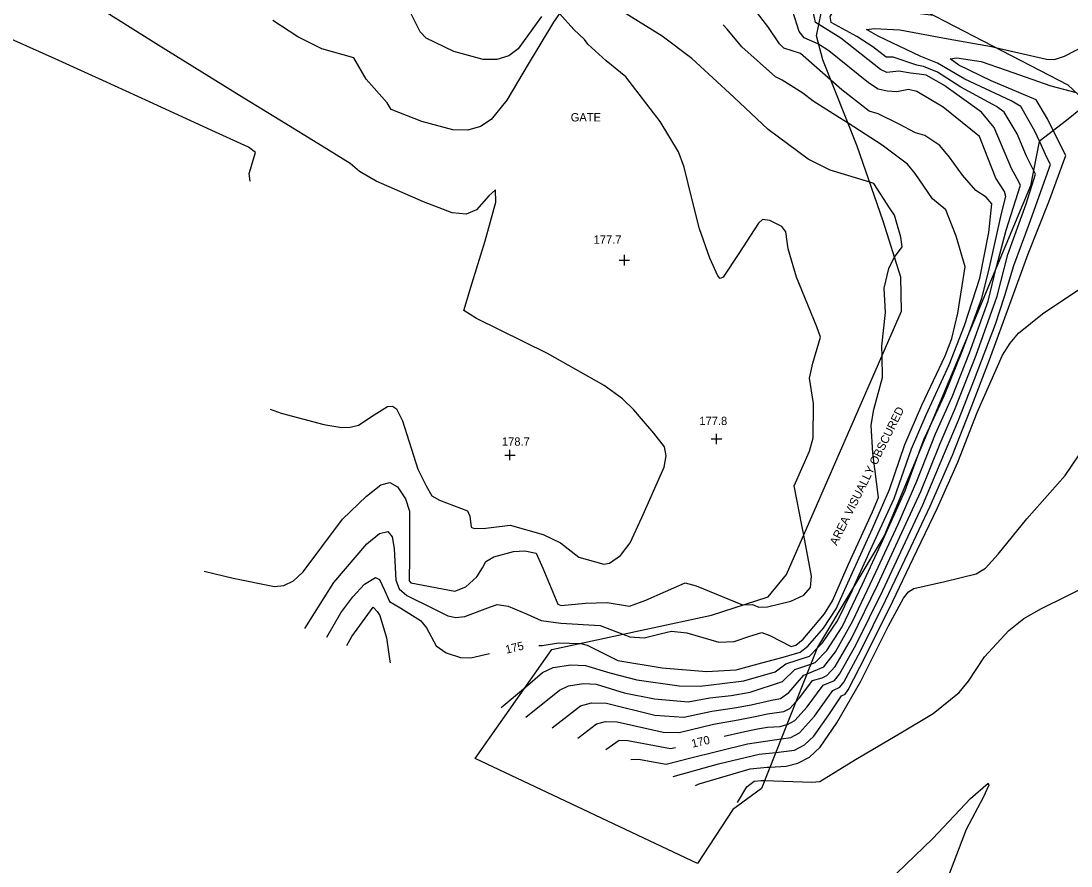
# Model space of a CAD drawing. Extents: x 1475150 to 2003689, y 770235 to 1112803.
# Drawn here: x 1995704.8 to 1995957.5, y 776454.3 to 776657.5 of the extents above; entities that cross this region are included whole.
import ezdxf

# ---------------------------------------------------------------- set-up
doc = ezdxf.new("R2010")
doc.units = 0
for name, color, linetype in [('RD_DTM_Major1', 7, 'Continuous'), ('RD_DTM_Major1_Lbl', 7, 'Continuous'), ('RD_DTM_Major2', 7, 'Continuous'), ('RD_DTM_Minor1', 7, 'Continuous'), ('RD_DTM_Minor2', 7, 'Continuous'), ('RD_DTM_Obscure', 7, 'Continuous'), ('RD_DTM_Spot_Elev', 7, 'Continuous'), ('RD_TX_Misc1', 7, 'Continuous')]:
    doc.layers.add(name, color=color, linetype=linetype)

msp = doc.modelspace()

# ---------------------------------------------------------------- linework, layer by layer
at = {"layer": 'RD_DTM_Major1'}
for points in [[(1995903.83, 776632.96), (1995901.78, 776634.28), (1995895.46, 776638.24), (1995892.98, 776640.21), (1995888, 776643.3), (1995886.35, 776644.1), (1995878.23, 776651.3), (1995874.71, 776655.59), (1995873.78, 776656.59)], [(1995939.36, 776651.18), (1995951.58, 776648.32), (1995953.53, 776648.25), (1995955.91, 776649.08), (1995963.71, 776653.11), (1995971.33, 776655.96), (1995973.9, 776657.23)], [(1995889.08, 776488.28), (1995889.24, 776488.32), (1995890.99, 776489.26), (1995894.01, 776492.57), (1995897.83, 776497.76), (1995900.58, 776498.92), (1995901.78, 776500.4), (1995905.78, 776507.56), (1995912.19, 776520.53), (1995917.07, 776531.02), (1995921.85, 776541.18), (1995927.08, 776553.6), (1995930.43, 776561.54), (1995934.24, 776571.35), (1995939.32, 776584.61), (1995941.46, 776591.27), (1995943.73, 776598.75), (1995947.45, 776608.67), (1995952.56, 776622.98), (1995951.72, 776624.58), (1995949.88, 776628.6)], [(1995778.41, 776509.29), (1995781.76, 776515.19), (1995784.61, 776519.03), (1995787.42, 776522.05), (1995790.13, 776523.64), (1995791.07, 776523.17), (1995792.25, 776520.65), (1995793.49, 776517.88), (1995796.15, 776516.27), (1995800.93, 776513.35), (1995802.4, 776511.57), (1995804.69, 776507.21), (1995807.13, 776505.55), (1995810.53, 776504.4), (1995813.04, 776504.32), (1995817.56, 776505.4)], [(1995829.44, 776507.29), (1995830.21, 776507.34), (1995834.14, 776507.92), (1995839.43, 776507.81)], [(1995915.52, 776452.49), (1995924.23, 776460.86), (1995933.33, 776470.51), (1995937.56, 776474.22), (1995937.69, 776473.7), (1995936.35, 776470.74), (1995932.29, 776463.06), (1995928.25, 776452.56), (1995924.04, 776441.02), (1995920.36, 776430.97), (1995915.68, 776420.97), (1995914.8, 776413.92), (1995915, 776406.97), (1995915.87, 776402.27), (1995918.1, 776393.72), (1995920.15, 776380.44), (1995921.32, 776370.28), (1995922.84, 776367.53), (1995923.37, 776366.68)]]:
    msp.add_lwpolyline(points, dxfattribs=at)
at = {"layer": 'RD_DTM_Major2'}
for points in [[(1995949.88, 776628.6), (1995948.76, 776631.05), (1995945.43, 776636.99), (1995943.12, 776638.33), (1995931.98, 776643.56), (1995925.35, 776647.37), (1995921.37, 776649.01), (1995911.08, 776653.88), (1995908.26, 776655.5), (1995910.19, 776655.76), (1995916.3, 776655.42), (1995927.91, 776653.21), (1995938.35, 776651.41), (1995939.36, 776651.18)], [(1995839.43, 776507.81), (1995839.55, 776507.81), (1995841, 776507.42), (1995848.42, 776503.73), (1995859.13, 776501.97), (1995869.78, 776501.07), (1995876.91, 776501.48), (1995883.11, 776503.16), (1995888.22, 776504.54), (1995892.29, 776505.72), (1995894.14, 776507.15), (1995897.94, 776511.51), (1995900.96, 776516.14), (1995904.5, 776523.99), (1995909.75, 776535.44), (1995913.81, 776544.84), (1995917.49, 776555.67), (1995921.56, 776565.09), (1995927.18, 776576.99), (1995928.82, 776581.19), (1995930.25, 776587.22), (1995932, 776598.41), (1995929.82, 776605.79), (1995927.4, 776612.13), (1995924.18, 776614.74), (1995919.96, 776620.85), (1995918.13, 776623.11), (1995912.05, 776627.66), (1995903.83, 776632.96)], [(1995873.99, 776485.51), (1995878.23, 776486.5), (1995882.06, 776487.3), (1995884.41, 776487.63), (1995887.46, 776487.86), (1995889.08, 776488.28)], [(1995845.5, 776482.32), (1995848.76, 776484.52), (1995850.83, 776484.49), (1995861.13, 776482.53), (1995862.3, 776482.8)]]:
    msp.add_lwpolyline(points, dxfattribs=at)
at = {"layer": 'RD_DTM_Minor1'}
msp.add_line((1995820.35, 776492.43), (1995826.18, 776497.32), dxfattribs=at)
for points in [[(1995899.67, 776643.34), (1995896.34, 776646.31), (1995892.35, 776649.73), (1995888.36, 776651.04), (1995887.37, 776652.02), (1995884.56, 776656.22), (1995878.98, 776663.46)], [(1995764.7, 776564.2), (1995767.39, 776563.19), (1995777.68, 776560.44), (1995781.97, 776559.72), (1995784, 776559.8), (1995785.99, 776560.35), (1995789.8, 776562.79), (1995792.99, 776564.84), (1995794.2, 776564.9), (1995795.17, 776564.25), (1995796.6, 776561.35), (1995800.31, 776549.72), (1995802.27, 776545.73), (1995803.66, 776543.28), (1995805.51, 776542.26), (1995812.23, 776539.73), (1995812.82, 776538.41), (1995813.13, 776535.77), (1995813.83, 776535.42), (1995816.62, 776535.55), (1995822.5, 776536.23), (1995830.46, 776534.03), (1995834.59, 776532), (1995839.05, 776528.58), (1995845.07, 776526.91), (1995846.41, 776527.13), (1995849.07, 776528.94), (1995851.4, 776532), (1995854.19, 776538.08), (1995859.57, 776550.19), (1995860.08, 776552.96), (1995859.69, 776555.14), (1995857.11, 776558.43), (1995854.12, 776561.82), (1995852.31, 776564), (1995849.52, 776566.64), (1995845.13, 776569.83), (1995831.46, 776577.52), (1995814.37, 776585.97), (1995811.32, 776587.91), (1995813.33, 776594.59), (1995816.46, 776604.66), (1995819.03, 776613.98), (1995819.01, 776616.91), (1995817.36, 776615.47), (1995814.41, 776612.12), (1995811.89, 776611.05), (1995808.56, 776611.42), (1995801.67, 776614.04), (1995790.27, 776619.02), (1995786.26, 776621.35), (1995784, 776623.25), (1995777.23, 776627.4), (1995767.07, 776633.69), (1995758.43, 776638.99), (1995748.28, 776645.22), (1995737.91, 776651.63), (1995721.3, 776662.1)], [(1995830.08, 776658.63), (1995824.39, 776650.81), (1995822.15, 776649.18), (1995819.33, 776648.25), (1995815.97, 776648.29), (1995808.96, 776650.22), (1995802.29, 776653.38), (1995800.88, 776654.91), (1995797.33, 776661.97)], [(1995896.79, 776656.71), (1995896.02, 776657.19), (1995894.98, 776662.24)], [(1995893.18, 776533.89), (1995892.73, 776536.26), (1995890.85, 776545.73), (1995894.52, 776554.1), (1995895.44, 776557.23), (1995895.54, 776565.54), (1995894.57, 776571.59), (1995895.36, 776575.22), (1995897.2, 776581.52), (1995896.28, 776583.95), (1995891.46, 776595.95), (1995889.41, 776602.75), (1995888.89, 776606.85), (1995887.9, 776608.07), (1995885.02, 776609.53), (1995883.27, 776609.79), (1995882.25, 776608.94), (1995877.56, 776601.59), (1995873.75, 776595.94), (1995873.07, 776595.61), (1995872.45, 776596.23), (1995870.6, 776600.45), (1995868.08, 776607.57), (1995866.14, 776615.19), (1995864.41, 776622.4), (1995863, 776626.04), (1995858.58, 776633.39), (1995850.34, 776644.08), (1995845.63, 776647.96), (1995841.17, 776651.95), (1995840.42, 776653.07), (1995837.8, 776655.49), (1995834.4, 776659.33), (1995832.95, 776657.25), (1995826.85, 776647.12), (1995821.74, 776638.5), (1995817.91, 776633.87), (1995815.4, 776632.18), (1995812.34, 776631.29), (1995808.71, 776631.39), (1995801.21, 776633.33), (1995793.9, 776636.24), (1995792.93, 776637.84), (1995787.83, 776643.55), (1995784.85, 776648.69), (1995777.17, 776650.87), (1995771.42, 776653.69), (1995765.34, 776657.65)], [(1995909.06, 776618.73), (1995899.56, 776621.69), (1995894.22, 776624.34), (1995884.58, 776631.45), (1995876.33, 776639.2), (1995866.26, 776648.48), (1995859.07, 776653.91), (1995849.41, 776659.93)], [(1995896.74, 776651.94), (1995896.57, 776652.05), (1995893.26, 776653.47), (1995892.03, 776655.02), (1995890.57, 776659.8)], [(1995759.96, 776619), (1995759.71, 776620.87), (1995761.22, 776625.92), (1995759.55, 776627.19), (1995751.57, 776630.83), (1995735.68, 776638.09), (1995724.44, 776643.23), (1995712.99, 776648.44), (1995695.53, 776656.21)], [(1995887.72, 776484.85), (1995890.07, 776485.21), (1995892.17, 776486.33), (1995895.78, 776490.31), (1995900.13, 776496.51), (1995901.87, 776497.27), (1995902.81, 776498.5), (1995906.91, 776506.13), (1995912.87, 776518.15), (1995918.29, 776529.62), (1995923.59, 776540.81), (1995928.96, 776553.08), (1995933.21, 776563.9), (1995937.88, 776576.07), (1995943.06, 776590.34), (1995947.21, 776601.49), (1995952.14, 776614.07), (1995956.26, 776625.18), (1995953.23, 776631.19)], [(1995891.28, 776493.79), (1995892.23, 776494.84), (1995895.3, 776498.86), (1995897.58, 776499.51), (1995898.76, 776500.1), (1995900.75, 776502.29), (1995904.65, 776508.98), (1995911.04, 776522.01), (1995915.85, 776532.43), (1995921.36, 776544.36), (1995925.97, 776555.9), (1995929.65, 776564.35), (1995934.65, 776577.18), (1995939.75, 776591.37), (1995942.31, 776601.38), (1995946.73, 776613.54), (1995948.93, 776620.69), (1995948.47, 776621.64)], [(1995912.03, 776576.95), (1995911.99, 776579.29), (1995912.88, 776587.4), (1995912.5, 776593.31), (1995913.66, 776597.99), (1995914.94, 776600.62), (1995915.01, 776600.73)], [(1995893.96, 776500.53), (1995898, 776502.21), (1995900.82, 776505.76), (1995905, 776513.26), (1995910.48, 776524.94), (1995915.9, 776536.52), (1995920.39, 776546.84), (1995924.87, 776558.2), (1995928.87, 776567.16), (1995933.03, 776577.73), (1995937.59, 776590.14), (1995939.52, 776598.16), (1995939.58, 776598.4)], [(1995886.42, 776481.6), (1995890.91, 776482.1), (1995893.36, 776483.4), (1995895.6, 776485.49), (1995899.17, 776490.6), (1995902.24, 776495.19), (1995903.15, 776495.62), (1995903.84, 776496.61), (1995908.04, 776504.71), (1995914.63, 776518.01), (1995919.51, 776528.21), (1995925.33, 776540.44), (1995930.24, 776551.4), (1995934.91, 776563.39), (1995941.01, 776577.19), (1995942.83, 776580.07), (1995944.88, 776582.44), (1995950.65, 776587.09), (1995961.8, 776594.57)], [(1995923.5, 776559.91), (1995926.94, 776567.36), (1995931.42, 776578.28), (1995933.03, 776582.73)], [(1995885.01, 776478.04), (1995888.94, 776478.25), (1995891.74, 776478.98), (1995894.54, 776480.48), (1995897.1, 776482.87), (1995901.16, 776488.7), (1995906.83, 776498.57), (1995913.58, 776512.04), (1995917.16, 776518.69), (1995918.37, 776520.2), (1995919.68, 776521), (1995927.15, 776522.68), (1995934.64, 776524.57), (1995936.88, 776525.92), (1995939.97, 776529.3), (1995946.85, 776537.76), (1995956.13, 776548.23), (1995959.49, 776553.15)], [(1995894.88, 776502.84), (1995895.95, 776503.19), (1995898.7, 776506.08), (1995902.39, 776511.83), (1995907.35, 776522.03), (1995912.2, 776532.66), (1995917.59, 776544.6), (1995921.21, 776554.43)], [(1995748.85, 776525.23), (1995755.8, 776523.5), (1995765.81, 776521.54), (1995768.05, 776521.77), (1995770.36, 776522.87), (1995772.71, 776525.04), (1995777.19, 776531.04), (1995782.14, 776537.72), (1995787.93, 776543.21), (1995791.39, 776545.93), (1995793.55, 776546.54), (1995795.41, 776545.49), (1995797.34, 776542.62), (1995798.24, 776539.62), (1995798.25, 776528.6), (1995798.21, 776522.84), (1995798.59, 776522.36), (1995809.18, 776520.39), (1995811.81, 776521.43), (1995814.51, 776523.82), (1995815.81, 776526.02), (1995816.63, 776527.55), (1995818.56, 776528.67), (1995823.29, 776529.91), (1995826.04, 776530.07), (1995828.74, 776529.53), (1995830.34, 776525.95), (1995833.97, 776517.22), (1995834.77, 776516.96), (1995840.61, 776517.47), (1995845.87, 776517.63), (1995851.21, 776516.74), (1995855.13, 776518.21), (1995864.66, 776522.4), (1995867.24, 776521.68), (1995878.44, 776517.09), (1995878.69, 776517.1)], [(1995773.12, 776511.41), (1995780.1, 776522.47), (1995787.97, 776531.78), (1995791.02, 776534.27), (1995793.07, 776534.73), (1995794.13, 776533.45), (1995794.57, 776530.61), (1995795, 776523.02), (1995795.82, 776520.96), (1995797.64, 776519.37), (1995803.96, 776516.18), (1995807.48, 776514.43), (1995809.43, 776514.04), (1995811.62, 776514.29), (1995817.8, 776516.6), (1995819.38, 776517.14), (1995822.04, 776516.77), (1995826.62, 776514.87), (1995829.96, 776513.34), (1995834.69, 776512.67), (1995844.15, 776512.09), (1995849.62, 776510.02)], [(1995883.72, 776474.81), (1995895.1, 776474.46), (1995897.08, 776474.59), (1995905.61, 776479.9), (1995916.16, 776486.09), (1995924.32, 776490.94), (1995930.58, 776496), (1995932.86, 776498.72), (1995936.68, 776504.59), (1995942.55, 776510.92), (1995946.13, 776513.82), (1995950.39, 776516.19), (1995962.57, 776522.26)], [(1995896.4, 776506.67), (1995897.67, 776507.98), (1995901.26, 776513.26), (1995904.81, 776520.43), (1995905.42, 776521.81)], [(1995783.23, 776507.35), (1995784.42, 776509.51), (1995789.55, 776516.5), (1995790.53, 776515.52), (1995791.14, 776514.57), (1995792.77, 776509.15), (1995793.58, 776503.55), (1995793.64, 776503.17)]]:
    msp.add_lwpolyline(points, dxfattribs=at)
at = {"layer": 'RD_DTM_Minor2'}
for points in [[(1995948.47, 776621.64), (1995946.8, 776625.04), (1995944.53, 776630.4), (1995941.41, 776635.57), (1995939.55, 776636.98), (1995931, 776641.61), (1995925.35, 776645.23), (1995922.01, 776646.57), (1995920.4, 776646.93), (1995914.73, 776648.8), (1995913.04, 776648.87), (1995909.78, 776651.29), (1995905.92, 776653.8), (1995899.73, 776657.18), (1995899.53, 776658.65), (1995900.15, 776659.68), (1995901.77, 776660.48), (1995905.35, 776660.43), (1995917.25, 776659.82), (1995924.42, 776658.94)], [(1995939.58, 776598.4), (1995941.89, 776607.22), (1995945.35, 776618.06), (1995944.55, 776619.55), (1995943.16, 776622.09), (1995939.04, 776631.91), (1995935.98, 776635.64), (1995926.91, 776642.1), (1995922.66, 776644.53), (1995920.95, 776644.77), (1995918.83, 776645.01), (1995916.03, 776645.45), (1995913.2, 776645.15), (1995911.66, 776645.89), (1995902.06, 776653.41), (1995896.79, 776656.71)], [(1995933.03, 776582.73), (1995936, 776590.89), (1995937.71, 776597.53), (1995940.76, 776611.25), (1995941.84, 776615.32), (1995941.51, 776616.55), (1995939.43, 776619.7), (1995937.49, 776624.61), (1995935.49, 776629.77), (1995926.73, 776636.84), (1995920.4, 776640.56), (1995918.35, 776641.03), (1995915.59, 776640.51), (1995913.26, 776640.63), (1995911.05, 776641.11), (1995908.76, 776642.69), (1995899.24, 776650.35), (1995896.74, 776651.94)], [(1995953.23, 776631.19), (1995951.8, 776634.03), (1995949.11, 776638.6), (1995938.27, 776643.17), (1995930.48, 776646.88), (1995928.4, 776648.46), (1995930.04, 776648.64), (1995935.91, 776647.76), (1995941.91, 776645.74), (1995952.62, 776641.91), (1995958.73, 776640.3)], [(1995905.42, 776521.81), (1995909.65, 776531.23), (1995914.91, 776542.66), (1995919.14, 776554.64), (1995922.66, 776562.79), (1995928.2, 776574.84), (1995931.88, 776584.31), (1995935.55, 776595.64), (1995937.68, 776606.66), (1995938.44, 776613.52), (1995937.1, 776615.14), (1995934.59, 776616.76), (1995931.42, 776620.48), (1995928.28, 776624.8), (1995925.89, 776627.62), (1995922.31, 776630), (1995920.09, 776630.62), (1995916.14, 776632.72), (1995911.12, 776635.2), (1995908.88, 776635.86), (1995902.3, 776641), (1995899.67, 776643.34)], [(1995915.01, 776600.73), (1995916.87, 776603.24), (1995916.54, 776605.56), (1995915.05, 776610.8), (1995913.93, 776612.35), (1995910.03, 776618.42), (1995909.06, 776618.73)], [(1995849.62, 776510.02), (1995851.28, 776509.39), (1995854.75, 776509.14), (1995858.91, 776510.21), (1995861.37, 776510.75), (1995865, 776510.33), (1995872.69, 776508.14), (1995876.46, 776508.25), (1995880.2, 776509.52), (1995883.06, 776510.46), (1995884.97, 776509.75), (1995890.17, 776507.09), (1995891.27, 776507.4), (1995893.01, 776508.85), (1995898.15, 776514.92), (1995900.1, 776518.04), (1995903.91, 776526.85), (1995909.75, 776539.45), (1995911.15, 776542.93), (1995909.77, 776553.6), (1995909.4, 776560.32), (1995910.05, 776564.08), (1995912.11, 776571.77), (1995912.03, 776576.95)], [(1995921.21, 776554.43), (1995922.17, 776557.05), (1995923.5, 776559.91)], [(1995878.69, 776517.1), (1995880.82, 776517.21), (1995882.35, 776516.55), (1995884.44, 776516.59), (1995890.03, 776517.94), (1995893.21, 776519.39), (1995894.83, 776521.27), (1995895.06, 776524), (1995893.18, 776533.89)], [(1995826.18, 776497.32), (1995830.31, 776500.78), (1995832.84, 776502.02), (1995837.08, 776502.69), (1995840.62, 776502.48), (1995846.49, 776500.75), (1995853.02, 776499.05), (1995863.2, 776497.65), (1995868.25, 776497.56), (1995873.56, 776498.15), (1995878.77, 776498.79), (1995886.26, 776500.96), (1995888.88, 776502.89), (1995894.54, 776504.74), (1995896.4, 776506.67)], [(1995826.3, 776490.04), (1995834.4, 776496.53), (1995836.55, 776497.59), (1995840.16, 776498.16), (1995843.17, 776497.98), (1995849.97, 776495.95), (1995857.26, 776494.48), (1995865.32, 776493.73), (1995870.6, 776494.72), (1995875.67, 776495.28), (1995880.26, 776496.07), (1995888.09, 776498.63), (1995891.02, 776501.54), (1995894.88, 776502.84)], [(1995832.62, 776487.5), (1995839.42, 776492.83), (1995842.12, 776493.54), (1995845.73, 776493.48), (1995857.35, 776490.59), (1995864.27, 776490.06), (1995871.01, 776491.55), (1995876.52, 776492.35), (1995880.48, 776493.04), (1995885.42, 776494.13), (1995887.57, 776494.55), (1995889.59, 776496), (1995893.16, 776500.2), (1995893.96, 776500.53)], [(1995838.8, 776485.01), (1995839.14, 776485.26), (1995843.31, 776488.47), (1995845.44, 776489.03), (1995848.28, 776488.99), (1995859.3, 776486.47), (1995863.22, 776486.38), (1995871.42, 776488.37), (1995877.37, 776489.43), (1995881.44, 776490.22), (1995884.43, 776490.84), (1995888.4, 776491.44), (1995889.81, 776492.18), (1995891.28, 776493.79)], [(1995851.56, 776479.89), (1995853.38, 776479.99), (1995860.06, 776478.8), (1995865.69, 776480.23), (1995879.63, 776483.63), (1995887.72, 776484.85)], [(1995861.72, 776475.8), (1995872.66, 776478.85), (1995882.41, 776481.15), (1995886.42, 776481.6)], [(1995867.09, 776473.65), (1995868.02, 776474.05), (1995880.31, 776477.64), (1995884.36, 776478.01), (1995885.01, 776478.04)], [(1995877.24, 776469.57), (1995879.44, 776473.29), (1995881.23, 776474.7), (1995882.88, 776474.84), (1995883.72, 776474.81)]]:
    msp.add_lwpolyline(points, dxfattribs=at)
at = {"layer": 'RD_DTM_Obscure'}
for points in [[(1995814.05, 776480.15), (1995832.54, 776506.32), (1995870.96, 776514.65), (1995884.64, 776518.99), (1995889.04, 776524.43), (1995916.73, 776587.7), (1995916.52, 776595.92), (1995912.31, 776609.35), (1995906.06, 776627.39), (1995897.73, 776648.19), (1995896.2, 776653.97), (1995897.37, 776659.46), (1995902.1, 776662.8), (1995908.68, 776664.25), (1995915.8, 776663.41), (1995956.71, 776642.17), (1995960.59, 776638.59)], [(1995960.18, 776636.66), (1995956.38, 776633.64), (1995949.83, 776628.55), (1995947.73, 776617.92), (1995912.56, 776533.72), (1995896.5, 776506.91), (1995882.97, 776472.93), (1995876.13, 776467.9), (1995867.6, 776454.86), (1995814.05, 776480.15)]]:
    msp.add_lwpolyline(points, dxfattribs=at)
at = {"layer": 'RD_DTM_Spot_Elev'}
for p, q in [((1995850, 776598.75), (1995850, 776601.25)), ((1995848.75, 776600), (1995851.25, 776600)), ((1995872.17, 776555.74), (1995872.17, 776558.24)), ((1995870.92, 776556.99), (1995873.42, 776556.99)), ((1995821.19, 776553.11), (1995823.69, 776553.11)), ((1995822.44, 776551.86), (1995822.44, 776554.36))]:
    msp.add_line(p, q, dxfattribs=at)

# ---------------------------------------------------------------- texts
at = {"layer": 'RD_DTM_Major1_Lbl'}
for s, rotation, p in [('175', 13.4017, (1995821.6, 776505.33)), ('170', 13.1606, (1995866.38, 776482.71))]:
    msp.add_text(s, height=2, rotation=rotation, dxfattribs=at).set_placement(p)
at = {"layer": 'RD_DTM_Spot_Elev'}
for s, p in [('177.7', (1995842.59, 776603.95)), ('177.8', (1995868.05, 776560.34)), ('178.7', (1995820.53, 776555.37))]:
    msp.add_text(s, height=2, dxfattribs=at).set_placement(p)
at = {"layer": 'RD_TX_Misc1'}
msp.add_text('GATE', height=2, dxfattribs=at).set_placement((1995837.08, 776633.38))
msp.add_text('AREA VISUALLY OBSCURED', height=2, rotation=63.5954, dxfattribs=at).set_placement((1995901.09, 776531.23))

doc.saveas('drawing.dxf')
